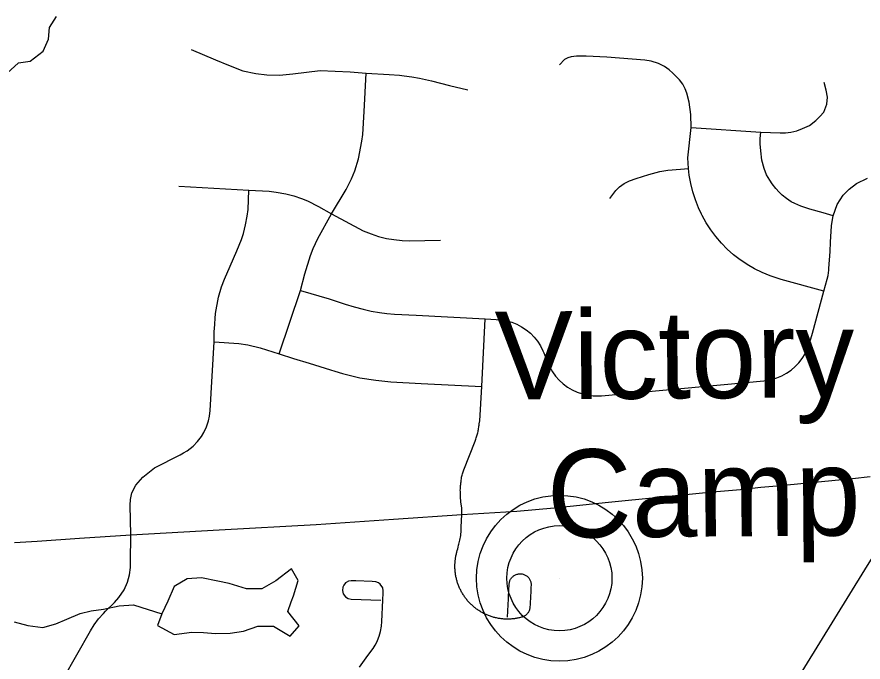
# Model space of a CAD drawing. Extents: x 114843 to 284848, y 317643 to 566895.
# Drawn here: x 222481 to 226491, y 466350 to 469407 of the extents above; entities that cross this region are included whole.
import ezdxf

# ---------------------------------------------------------------- set-up
doc = ezdxf.new("R2010")
doc.units = 0
for name, color, linetype in [('GM_X_County_Road', 7, 'Continuous'), ('GM_X_Minor_Lake', 7, 'Continuous'), ('GM_X_Minor_River', 7, 'Continuous'), ('GM_X_Township_Road', 7, 'Continuous'), ('GM_X_Unincorporated', 7, 'Continuous'), ('GM_X_Unincorporated_Location', 7, 'Continuous'), ('GM_X_Unincorporated_Text', 7, 'Continuous')]:
    doc.layers.add(name, color=color, linetype=linetype)

msp = doc.modelspace()

# ---------------------------------------------------------------- linework, layer by layer
at = {"layer": 'GM_X_County_Road'}
msp.add_lwpolyline([(223611.7, 462289.7), (223838.9, 462631.4), (224036.2, 462949.5), (224136.8, 463115.4), (224214, 463228.4), (224267.7, 463307.8), (224612.2, 463820.5), (224795.7, 464087.4), (225349.4, 464940.4), (225930.9, 465865.2), (226498.9, 466786.9), (226789.8, 467255.2), (226925.5, 467489), (227733.7, 468819.7), (227999.7, 469261.5), (228387.6, 469907.1)], dxfattribs=at)
at = {"layer": 'GM_X_Minor_Lake'}
for points in [[(223781, 466635.3), (223791.8, 466664.8), (223813.2, 466737), (223782.8, 466792.8), (223707.3, 466736.1), (223641.7, 466697.5), (223569.8, 466696.9), (223487.6, 466722.2), (223433.6, 466733.8), (223355.6, 466749.1), (223287.7, 466744.5), (223226, 466707.9), (223196.6, 466639.6), (223167.1, 466579.3), (223147.6, 466523.1)], [(223147.6, 466523.1), (223225.9, 466481.8), (223309.7, 466492.5), (223365.7, 466491), (223421.7, 466485.5), (223491.6, 466488.1), (223555.4, 466496.6), (223623.2, 466521.2), (223697.1, 466519.9), (223775.4, 466472.5), (223818.9, 466522.9), (223764.4, 466590.5), (223781, 466635.3)]]:
    msp.add_lwpolyline(points, dxfattribs=at)
at = {"layer": 'GM_X_Minor_River'}
for points in [[(222434.8, 469140.8), (222488.4, 469189.3), (222544.2, 469197.7), (222605.8, 469244.3), (222631.3, 469302.6), (222634.8, 469356.6), (222668.4, 469408.9)], [(222468.1, 466541.3), (222532.2, 466523.8), (222604.2, 466514.4), (222666, 466531), (222717.8, 466553.4), (222781.5, 466580), (222833.4, 466592.5), (222891.2, 466601), (222965, 466617.6), (223032.9, 466622.2), (223167.1, 466579.3)]]:
    msp.add_lwpolyline(points, dxfattribs=at)
at = {"layer": 'GM_X_Township_Road'}
for points in [[(223307.2, 469252.9), (223421.8, 469204.6), (223484, 469178.3), (223551.2, 469152.5), (223612.9, 469138.9), (223664.7, 469132.7), (223725.8, 469132), (223788.8, 469138.2), (223918.6, 469153.2), (224060.6, 469146.7), (224136.4, 469141.5), (224245.3, 469134.1)], [(225676.3, 468883.3), (225674.1, 468944.4), (225666.5, 469002.8), (225655.6, 469046.5), (225647.3, 469066.9), (225636.7, 469088.9), (225621.3, 469109.6), (225606.6, 469124.2), (225590.3, 469140.6), (225571.5, 469156.3), (225549.8, 469172), (225522.4, 469186), (225487.4, 469197.6), (225456.8, 469203.2), (225276.7, 469216.9), (225178.5, 469221.7), (225133.5, 469221.4), (225107.6, 469218.4), (225092, 469213.7), (225076.4, 469205.9), (225052, 469179.8)], [(223724.4, 467811), (223824.8, 468110.8), (223845.8, 468189.7), (223873.1, 468276.2), (223885.2, 468309.5), (223906.6, 468357.3), (223971.2, 468474.5), (224041.3, 468590.4), (224066.5, 468639.8), (224082.5, 468678.7), (224100.5, 468735.5), (224116.4, 468818.4), (224119.7, 468850.2), (224127.2, 468958.7), (224136.4, 469141.5)], [(224245.3, 469134.1), (224294.3, 469130.8), (224316.4, 469128.9), (224352.6, 469124.1), (224388.4, 469117.3), (224445.2, 469103.9), (224531.8, 469083), (224618.3, 469061.8)], [(225676.3, 468883.3), (226006.2, 468861.7), (226098.5, 468858), (226123.1, 468858.1), (226148.5, 468860.5), (226177.6, 468867.5), (226204.4, 468878.9), (226237.2, 468893.3), (226267.6, 468916), (226286.2, 468936.2), (226304.7, 468955.8), (226320.1, 468994), (226322.1, 469026.9), (226316.7, 469059.7), (226307.4, 469097)], [(226305.3, 468107.5), (226102.8, 468163.1), (226088.1, 468167.3), (226050.1, 468180.2), (226013.1, 468195.6), (225977.2, 468213.4), (225942.5, 468233.6), (225925.9, 468244.8), (225909.3, 468256), (225877.7, 468280.6), (225847.7, 468307.3), (225819.6, 468335.9), (225793.5, 468366.4), (225769.5, 468398.5), (225747.7, 468432.1), (225728.1, 468467.1), (225725.4, 468472.6), (225711, 468503.4), (225696.3, 468540.7), (225684.1, 468578.9), (225674.6, 468617.8), (225667.6, 468657.3), (225663.9, 468689.3), (225660.6, 468739.8), (225676.3, 468883.3)], [(226350, 468465.1), (226302.8, 468479.4), (226239.5, 468496.3), (226195.9, 468511.2), (226168.3, 468522.7), (226150, 468531.9), (226128.2, 468547), (226108.1, 468562.5), (226093.2, 468576.5), (226077.1, 468593.8), (226060.6, 468615.8), (226049.2, 468633.5), (226033.8, 468659.5), (226022, 468689.2), (226011.5, 468729), (226006.1, 468772.5), (226003.7, 468806.6), (226004.2, 468832), (226006.2, 468861.7)], [(225291.1, 468546.2), (225319.5, 468584.6), (225336.4, 468601.9), (225358.8, 468617.6), (225383.8, 468630.4), (225415.6, 468642.3), (225475.7, 468660.7), (225527.5, 468674.7), (225565.6, 468681.8), (225625.5, 468686.3), (225663.9, 468689.3)], [(224700.1, 467976.6), (224778.4, 467971.7), (224801.3, 467967.6), (224826.1, 467960.5), (224850, 467951), (224872.8, 467939.1), (224894.3, 467924.9), (224914.2, 467908.5), (224932.3, 467890.2), (224948.4, 467870.2), (224962.4, 467848.6), (224974, 467825.6), (224978.2, 467815.8), (224996.6, 467769.3), (225006.2, 467747.9), (225019.1, 467725.6), (225034.1, 467704.7), (225051.3, 467685.5), (225070.3, 467668.2), (225091, 467652.9), (225102.1, 467646.4), (225113.1, 467639.8), (225136.5, 467629.1), (225160.9, 467620.8), (225186, 467615.1), (225211.6, 467612), (225237.3, 467611.5), (225252.1, 467612.4), (226021.1, 467683.7), (226032, 467684.9), (226057.3, 467689.7), (226081.9, 467697.1), (226105.7, 467707), (226128.3, 467719.2), (226149.6, 467733.8), (226169.2, 467750.4), (226187.1, 467769), (226202.9, 467789.3), (226216.5, 467811.1), (226227.9, 467834.2), (226236.8, 467858.3), (226239.1, 467866.4), (226250.9, 467909.2), (226305.3, 468107.5), (226321.2, 468165.4), (226325.2, 468182.2), (226329, 468207.7), (226329.6, 468215.9), (226334.6, 468295.7), (226337.4, 468339.5), (226342.3, 468417.2), (226344.5, 468438.1), (226350, 468465.1), (226368.9, 468519.1), (226397.3, 468562.3), (226425.7, 468591.1), (226459.9, 468618.6), (226512.7, 468643.3)], [(223248.9, 468606.2), (223579.6, 468586.2), (223676.1, 468581.3), (223709.8, 468577.4), (223756.2, 468569.1), (223793.5, 468559.5), (223829.9, 468547.3), (223858.9, 468535.4), (223910.2, 468509.4), (223971.2, 468474.5)], [(223416.5, 467918.9), (223416.6, 467929.2), (223422.1, 468001.7), (223436, 468078.8), (223450.8, 468129.1), (223464.4, 468164.8), (223491.3, 468226.4), (223523.7, 468299.5), (223544.9, 468352.8), (223554.2, 468381.2), (223565, 468421.9), (223572.9, 468463.4), (223576.9, 468494.7), (223579.6, 468586.2)], [(223971.2, 468474.5), (224121.3, 468394.2), (224159.3, 468379), (224194.2, 468367.5), (224233.3, 468357.9), (224266.7, 468352), (224306.5, 468347.8), (224340.1, 468346.7), (224487.7, 468349.3)], [(223824.8, 468110.8), (223960.4, 468071.7), (224037.2, 468046.9), (224079.1, 468034.2), (224121.6, 468022.4), (224160.3, 468012.8), (224199.2, 468006.4), (224234.5, 468002), (224269.7, 467998.8), (224373.6, 467993.4), (224700.1, 467976.6)], [(224589.3, 467049.6), (224589.6, 467080.5), (224585.1, 467108.9), (224583.8, 467134.6), (224583.4, 467143.9), (224582.9, 467150.5), (224582.8, 467158.7), (224582.1, 467164.4), (224582.7, 467171.3), (224582.9, 467176.2), (224583.6, 467186.7), (224584.3, 467192.5), (224585.3, 467199.2), (224586.2, 467204.6), (224586.9, 467212.2), (224587.8, 467218), (224587.5, 467221.6), (224588.7, 467226.7), (224590, 467231.7), (224591.4, 467236.8), (224592.9, 467241.8), (224594.5, 467246.7), (224596.2, 467251.7), (224597.9, 467256.6), (224599.7, 467261.2), (224652.9, 467397.4), (224654.8, 467402.4), (224656.6, 467407.3), (224658.2, 467412.2), (224659.8, 467417.2), (224661.3, 467422.2), (224662.7, 467427.2), (224664.1, 467432.3), (224665.3, 467437.4), (224666.4, 467442.5), (224667.5, 467447.6), (224668.5, 467452.7), (224669.3, 467457.9), (224670.1, 467463), (224670.8, 467468.2), (224671.4, 467473.4), (224671.9, 467478.6), (224674.5, 467493.9), (224684, 467656.9), (224700.1, 467976.6)], [(223271, 467342.2), (223288.1, 467352), (223315.5, 467373.5), (223336.8, 467395.3), (223355.3, 467419.4), (223366.7, 467437.9), (223379.7, 467465.2), (223389.4, 467494), (223394, 467515.1), (223397.3, 467541.7), (223416.2, 467867.5), (223416.5, 467918.9)], [(223416.2, 467867.5), (223532.2, 467859.5), (223575.3, 467853.5), (223634.1, 467839), (223724.4, 467811), (223792.2, 467788.7), (223866, 467766.4), (223941.3, 467742.8), (223966.4, 467734.5), (223987.7, 467728.1), (224024.1, 467717.9), (224105.6, 467698), (224181.2, 467686.1), (224253.7, 467678.7), (224396.3, 467670.2), (224684, 467656.9)], [(223020.1, 466952.8), (223017.9, 467094.1), (223019, 467121.5), (223025.4, 467152.3), (223045.3, 467188.2), (223077.1, 467226.1), (223132.3, 467271), (223253.9, 467332.5), (223271, 467342.2)], [(222470.1, 466917), (222577.2, 466922.7), (222777.8, 466937.2), (223020.1, 466952.8), (223439.5, 466976.9), (223899.1, 467001.9), (224266.2, 467027.8), (224589.3, 467049.6), (224850.9, 467065.4), (225027.7, 467081.8), (225285.4, 467107.4), (225777.4, 467157.3), (225909.6, 467168.9), (226006.6, 467179.5), (226081.8, 467186.1), (226441.1, 467221), (226524.6, 467230.1)], [(224806.2, 466563.4), (224806.7, 466573.1), (224807.2, 466582.9), (224807.6, 466592.6), (224808.1, 466602.4), (224808.6, 466612.1), (224809.1, 466621.8), (224809.6, 466631.6), (224810.1, 466641.3), (224810.6, 466651.1), (224811, 466660.8), (224811.5, 466670.5), (224812, 466680.3), (224812.5, 466690), (224813, 466699.8), (224813.4, 466709.5), (224813.9, 466719.2), (224814.2, 466722.8), (224814.7, 466726.3), (224815.5, 466729.9), (224816.5, 466733.3), (224817.8, 466736.6), (224819.2, 466739.9), (224820.9, 466743), (224822.8, 466746.1), (224824.9, 466749), (224827.3, 466751.7), (224829.7, 466754.3), (224832.4, 466756.7), (224835.2, 466758.9), (224838.1, 466760.9), (224841.2, 466762.7), (224844.5, 466764.3), (224847.8, 466765.6), (224851.2, 466766.8), (224854.7, 466767.7), (224858.2, 466768.3), (224861.8, 466768.7), (224865.4, 466768.9), (224869.1, 466768.8), (224872.7, 466768.4), (224876.2, 466767.8), (224879.8, 466767), (224883.2, 466765.9), (224886.6, 466764.6), (224889.8, 466763), (224893, 466761.2), (224896, 466759.2), (224898.9, 466757), (224901.6, 466754.6), (224904.1, 466752), (224906.5, 466749.3), (224908.6, 466746.3), (224910.6, 466743.3), (224912.3, 466740.1), (224913.8, 466736.8), (224915.1, 466733.4), (224916.1, 466730), (224916.9, 466726.4), (224917.4, 466722.8), (224917.7, 466719.2), (224917.7, 466715.6), (224917.3, 466705.4), (224916.8, 466696), (224916.3, 466686.6), (224915.9, 466677.2), (224915.4, 466667.8), (224914.9, 466658.5), (224914.4, 466649.1), (224914, 466639.7), (224913.5, 466630.4), (224913, 466621), (224912.6, 466611.6), (224912.3, 466608), (224911.8, 466604.4), (224911, 466600.9), (224910, 466597.4), (224908.7, 466594), (224907.3, 466590.7), (224905.6, 466587.6), (224903.6, 466584.5), (224901.5, 466581.6), (224899.2, 466578.8), (224896.7, 466576.2), (224894, 466573.8), (224891.1, 466571.6), (224888.1, 466569.6), (224885, 466567.8), (224881.7, 466566.2), (224878.4, 466564.8), (224874.9, 466563.7), (224871, 466562.6), (224867, 466561.6), (224863, 466560.5), (224859, 466559.6), (224854.9, 466558.7), (224850.9, 466558), (224846.8, 466557.2), (224842.7, 466556.6), (224838.6, 466556), (224834.5, 466555.4), (224830.4, 466555), (224826.3, 466554.6), (224822.2, 466554.3), (224818.1, 466554), (224814, 466553.8), (224809.9, 466553.7), (224805.7, 466553.7), (224801.4, 466553.7), (224797.1, 466553.9), (224792.7, 466554.1), (224788.4, 466554.4), (224784.1, 466554.7), (224779.8, 466555.1), (224775.5, 466555.7), (224771.2, 466556.2), (224766.9, 466556.9), (224762.6, 466557.6), (224758.3, 466558.4), (224754.1, 466559.3), (224749.9, 466560.3), (224745.7, 466561.3), (224741.4, 466562.4), (224737.3, 466563.6), (224733.1, 466564.8), (224729, 466566.2), (224724.9, 466567.5), (224720.8, 466569), (224716.7, 466570.5), (224712.7, 466572.1), (224708.7, 466573.8), (224704.8, 466575.5), (224700.8, 466577.3), (224696.9, 466579.2), (224693, 466581.2), (224689.2, 466583.2), (224685.4, 466585.2), (224681.6, 466587.4), (224677.9, 466589.6), (224674.2, 466591.9), (224670.5, 466594.2), (224666.9, 466596.6), (224663.4, 466599.1), (224659.8, 466601.6), (224656.3, 466604.2), (224652.9, 466606.8), (224649.5, 466609.5), (224646.2, 466612.3), (224642.9, 466615.1), (224639.6, 466617.9), (224636.4, 466620.9), (224633.3, 466623.9), (224630.2, 466626.9), (224627.1, 466630), (224624.2, 466633.2), (224621.3, 466636.4), (224618.4, 466639.6), (224615.5, 466642.9), (224612.8, 466646.2), (224610.1, 466649.6), (224607.5, 466653), (224604.9, 466656.5), (224602.3, 466660.1), (224599.9, 466663.6), (224597.5, 466667.2), (224595.1, 466670.9), (224592.9, 466674.6), (224590.7, 466678.3), (224588.5, 466682.1), (224586.4, 466685.9), (224584.4, 466689.7), (224582.5, 466693.6), (224580.6, 466697.5), (224578.8, 466701.4), (224577.1, 466705.4), (224575.4, 466709.4), (224573.8, 466713.4), (224572.2, 466717.5), (224570.8, 466721.6), (224569.4, 466725.7), (224568.1, 466729.8), (224566.8, 466734), (224565.7, 466738.2), (224564.5, 466742.3), (224563.5, 466746.5), (224562.5, 466750.8), (224561.7, 466755), (224560.8, 466759.3), (224560.1, 466763.5), (224559.5, 466767.8), (224558.9, 466772.1), (224558.4, 466776.4), (224557.9, 466780.7), (224557.5, 466785.1), (224557.2, 466789.4), (224557.1, 466793.7), (224556.9, 466798.1), (224556.9, 466802.4), (224556.9, 466806.7), (224556.9, 466811.1), (224557.1, 466815.4), (224557.3, 466819.7), (224557.7, 466824.1), (224558.1, 466828.4), (224558.5, 466832.7), (224559, 466837), (224559.6, 466841.3), (224560.3, 466845.6), (224561.1, 466849.8), (224561.9, 466854.1), (224562.8, 466858.3), (224563.8, 466862.6), (224564.9, 466866.8), (224566, 466870.9), (224567.9, 466879.2), (224569.9, 466887.4), (224571.8, 466895.6), (224573.7, 466903.9), (224575.1, 466909.8), (224576.5, 466915.7), (224578.3, 466922), (224580.1, 466928.3), (224581.7, 466935.3), (224583.2, 466942.3), (224584.2, 466950.2), (224585.3, 466958.1), (224585.7, 466965.9), (224586.1, 466973.8), (224586.4, 466982.1), (224586.7, 466990.4), (224589.3, 467049.6)], [(222700.3, 466271.8), (222830.3, 466499.1), (222846.8, 466526.3), (222867.5, 466554.7), (222890.6, 466581.2), (222900.5, 466591.2), (222943.6, 466633.4), (222964.2, 466656.2), (222988.5, 466692.9), (223004.7, 466729.1), (223014.3, 466763.1), (223019, 466798.2), (223019.4, 466824.8), (223020.1, 466952.8)], [(224104.4, 466326), (224144.8, 466380.9), (224169.6, 466415.1), (224178.6, 466430), (224184.8, 466441.6), (224190.2, 466453.4), (224198, 466473.7), (224204, 466494.6), (224208.7, 466520.3), (224210.6, 466542), (224214.7, 466643.3), (224216.2, 466677.9), (224216.6, 466688.1), (224214.5, 466701.6), (224202.6, 466720.2), (224195, 466725.9), (224182.3, 466730.8), (224165.2, 466732.1), (224087.7, 466735.3), (224078, 466735.7), (224064.6, 466736), (224052.8, 466733.8), (224041.5, 466728), (224037.9, 466725.2), (224029.7, 466715.4), (224025.1, 466705.1), (224023.4, 466690.3), (224027.7, 466673.7), (224038.7, 466659.5), (224051.6, 466652), (224064.8, 466649.3), (224205.4, 466643.6)]]:
    msp.add_lwpolyline(points, dxfattribs=at)
at = {"layer": 'GM_X_Unincorporated'}
for radius in [392.9, 249]:
    msp.add_circle((225052.1, 466747.9), radius, dxfattribs=at)
at = {"layer": 'GM_X_Unincorporated_Location'}
msp.add_line((225052.1, 466747.9), (225052.1, 466747.9), dxfattribs=at)

# ---------------------------------------------------------------- texts
at = {"layer": 'GM_X_Unincorporated_Text'}
for s, p in [('Victory', (224747, 467593.7)), ('Camp', (224993.7, 466939.9))]:
    msp.add_text(s, height=417.01, rotation=0.4148, dxfattribs=at).set_placement(p)

doc.saveas('drawing.dxf')
